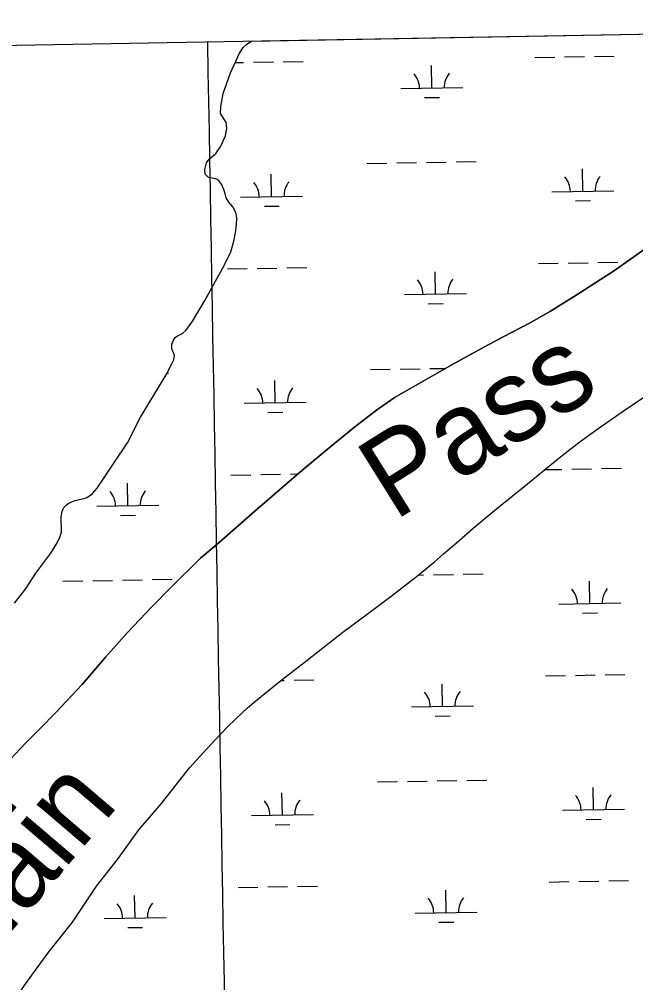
# Model space of a CAD drawing. Extents: x 3892998 to 3931244, y 278583 to 304547.
# Drawn here: x 3923209 to 3924203, y 301137 to 302691 of the extents above; entities that cross this region are included whole.
import ezdxf

# ---------------------------------------------------------------- set-up
doc = ezdxf.new("R2010")
doc.units = 0
for name, color, linetype in [('V-GRID-FRAM', 7, 'Continuous'), ('V-GRID-MAJR', 7, 'Continuous'), ('V-RIVR-IDEN', 7, 'Continuous'), ('V-TOPO-SHOR', 7, 'Continuous'), ('V-WETL-SWMP', 7, 'Continuous')]:
    doc.layers.add(name, color=color, linetype=linetype)

msp = doc.modelspace()

# ---------------------------------------------------------------- linework, layer by layer
at = {"layer": 'V-GRID-FRAM'}
msp.add_lwpolyline([(3896958.365, 302195.156), (3928823.6380000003, 302746.745), (3929146.2630000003, 284567.099), (3897265.125, 284015.23600000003), (3896958.365, 302195.156)], dxfattribs=at)
at = {"layer": 'V-GRID-MAJR'}
msp.add_spline([(3923832.739, 284475.12200000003), (3923726.113, 290533.094), (3923619.453, 296592.991), (3923512.793, 302652.882), (3923512.759, 302654.813)], degree=3, dxfattribs=at)
at = {"layer": 'V-TOPO-SHOR'}
for points in [[(3923201.042, 301748.749), (3923218.704, 301771.445), (3923235.434, 301797.188), (3923259.592, 301829.733), (3923269.9960000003, 301846.422), (3923274.086, 301855.499), (3923276.5640000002, 301863.472), (3923276.97, 301872.104), (3923276.2430000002, 301879.309), (3923276.335, 301888.425), (3923278.0160000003, 301896.723), (3923280.801, 301903.414), (3923284.359, 301907.217), (3923289.352, 301910.686), (3923298.988, 301914.588), (3923316.465, 301919.051), (3923322.095, 301922.192), (3923326.611, 301925.987), (3923334.215, 301934.548), (3923361.007, 301974.744), (3923383.093, 302007.95), (3923404.298, 302049.162), (3923445.444, 302117.367), (3923455.879, 302137.09500000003), (3923457.841, 302141.39400000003), (3923458.6780000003, 302145.223), (3923459.194, 302148.73600000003), (3923457.319, 302153.07300000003), (3923454.9820000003, 302159.33400000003), (3923454.736, 302166.695), (3923456.7120000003, 302172.431), (3923459.9620000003, 302177.518), (3923463.671, 302180.521), (3923468.646, 302182.389), (3923472.668, 302184.588), (3923477.5100000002, 302188.858), (3923488.864, 302204.738), (3923507.9020000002, 302237.177), (3923539.1750000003, 302293.642), (3923549.952, 302315.607), (3923554.924, 302332.988), (3923557.298, 302346.401), (3923559.1920000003, 302359.977), (3923559.463, 302370.85000000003), (3923557.787, 302379.343), (3923552.919, 302388.35000000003), (3923546.757, 302395.768), (3923542.671, 302403.005), (3923540.815, 302409.422), (3923538.806, 302416.479), (3923535.052, 302424.995), (3923529.998, 302431.284), (3923525.546, 302433.887), (3923519.957, 302434.741), (3923513.89, 302435.923), (3923508.664, 302441.094), (3923508.258, 302448.454), (3923510.61, 302459.626), (3923514.984, 302465.34), (3923525.634, 302474.509), (3923534.069, 302486.42), (3923541.272, 302502.982), (3923543.634, 302515.115), (3923542.288, 302524.724), (3923537.094, 302533.094), (3923533.477, 302539.207), (3923533.59, 302550.404), (3923537.799, 302571.474), (3923549.329, 302604.944), (3923563.882, 302636.627), (3923569.5670000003, 302645.368), (3923575.699, 302650.744), (3923583.1070000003, 302655.788), (3923583.466236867, 302656.03744188)], [(3923186.98, 301489.368), (3923218.2290000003, 301522.533), (3923242.338, 301546.802), (3923267.9050000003, 301572.494), (3923310.325, 301617.56200000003), (3923347.611, 301662.041), (3923383.2490000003, 301701.569), (3923422.591, 301743.146), (3923453.823, 301774.71), (3923501.068, 301821.811), (3923531.921, 301847.452), (3923592.691, 301901.466), (3923663.9450000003, 301962.745), (3923711.598, 302002.474), (3923749.714, 302033.489), (3923786.84, 302061.79), (3923814.7460000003, 302081.213), (3923856.474, 302105.304), (3923905.4450000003, 302132.84500000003), (3923952.967, 302159.441), (3923989.039, 302178.462), (3924032.9990000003, 302201.41000000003), (3924065.7060000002, 302220.143), (3924111.1610000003, 302248.523), (3924145.989, 302271.241), (3924167.2660000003, 302284.483), (3924196.145, 302305.01900000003), (3924227.7660000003, 302327.446)], [(3923438.176, 301425.84500000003), (3923483.312, 301483.074), (3923505.3910000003, 301507.278), (3923525.671, 301529.398), (3923543.9820000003, 301548.786), (3923557.865, 301562.23600000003), (3923576.807, 301580), (3923590.35, 301591.674), (3923609.919, 301607.49), (3923630.467, 301624.108), (3923653.453, 301641.993), (3923673.176, 301657.003), (3923730.727, 301702.04), (3923767.72, 301729.492), (3923808.63, 301760.464), (3923851.343, 301793.68), (3923878.252, 301815.571), (3923893.1040000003, 301828.848), (3923913.826, 301846.596), (3923940.913, 301870.103), (3923981.529, 301903.828), (3924025.722, 301939.619), (3924058.503, 301966.304), (3924084.269, 301987.235), (3924113.451, 302009.912), (3924144.24, 302031.764), (3924183.007, 302058.55), (3924216.234, 302081.348)], [(3923011.823, 300742.63), (3923018.557, 300761.322), (3923020.2060000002, 300771.02400000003), (3923022.438, 300785.423), (3923027.1010000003, 300809.506), (3923034.8000000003, 300835.558), (3923041.972, 300852.825), (3923054.311, 300875.93700000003), (3923068.909, 300901.50800000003), (3923088.228, 300933.879), (3923105.4620000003, 300957.971), (3923125.7, 300989.377), (3923146.463, 301022.971), (3923164.5840000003, 301051.286), (3923188.2770000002, 301089.207), (3923216.324, 301131.73600000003), (3923235.668, 301158.608), (3923257.094, 301187.157), (3923294.369, 301234.492), (3923333.001, 301292.477), (3923368.6520000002, 301337.652), (3923401.644, 301383.206), (3923438.176, 301425.84500000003)]]:
    msp.add_lwpolyline(points, dxfattribs=at)
at = {"layer": 'V-WETL-SWMP'}
for p, q in [((3923583.4663383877, 302656.0374436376), (3924623.6257456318, 302674.0426396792)), ((3923569.568, 302645.3669999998), (3923575.699, 302650.744)), ((3923575.699, 302650.744), (3923583.1070000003, 302655.788)), ((3923583.1070000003, 302655.78799999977), (3923583.4663383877, 302656.0374436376)), ((3923549.33, 302604.945), (3923563.882, 302636.62699999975)), ((3923563.882, 302636.62699999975), (3923569.568, 302645.3669999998)), ((3923556.814971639, 302621.24096422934), (3923570.583443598, 302621.47929868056)), ((3923586.5810470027, 302621.756219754), (3923618.5762538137, 302622.31006189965)), ((3923634.57385722, 302622.58698297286), (3923666.569064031, 302623.1408251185)), ((3924040.4210574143, 302629.6122629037), (3924072.4162642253, 302630.1661050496)), ((3924088.4138676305, 302630.44302612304), (3924120.409074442, 302630.99686826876)), ((3924136.406677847, 302631.2737893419), (3924168.401884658, 302631.8276314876)), ((3923537.799, 302571.47299999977), (3923549.33, 302604.945)), ((3923874.1856717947, 302580.2977461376), (3923873.5625993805, 302616.2923538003)), ((3923533.59, 302550.403), (3923537.799, 302571.47299999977)), ((3923824.193161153, 302579.4323677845), (3923924.1781824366, 302581.16312449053)), ((3923862.454542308, 302564.6613666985), (3923886.4509474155, 302565.07674830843)), ((3923533.478, 302539.20799999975), (3923533.59, 302550.403)), ((3923537.095, 302533.09399999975), (3923533.478, 302539.20799999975)), ((3923542.289, 302524.72499999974), (3923537.095, 302533.09399999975)), ((3923543.633, 302515.11499999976), (3923542.289, 302524.72499999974)), ((3923541.272, 302502.983), (3923543.633, 302515.11499999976)), ((3923534.069, 302486.42100000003), (3923541.272, 302502.983)), ((3923525.633, 302474.51), (3923534.069, 302486.42100000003)), ((3923510.609, 302459.62599999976), (3923514.985, 302465.34)), ((3923514.985, 302465.34), (3923525.633, 302474.51)), ((3923913.4142431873, 302460.88781119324), (3923945.4094499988, 302461.44165333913)), ((3923508.258, 302448.454), (3923510.609, 302459.62599999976)), ((3923508.664, 302441.093), (3923508.258, 302448.454)), ((3923769.435812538, 302458.3955215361), (3923801.431019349, 302458.9493636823)), ((3923817.4286227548, 302459.226284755), (3923849.4238295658, 302459.78012690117)), ((3923865.421432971, 302460.05704797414), (3923897.416639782, 302460.61089012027)), ((3924117.5780096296, 302413.672316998), (3924116.954937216, 302449.6669246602)), ((3923513.89, 302435.922), (3923508.664, 302441.093)), ((3923519.9560000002, 302434.742), (3923513.89, 302435.922)), ((3923525.546, 302433.886), (3923519.9560000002, 302434.742)), ((3923529.998, 302431.28299999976), (3923525.546, 302433.886)), ((3923535.0530000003, 302424.9939999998), (3923529.998, 302431.28299999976)), ((3923615.7451890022, 302404.98551062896), (3923615.1221165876, 302440.98011829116)), ((3923538.806, 302416.47999999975), (3923535.0530000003, 302424.9939999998)), ((3923540.815, 302409.4219999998), (3923538.806, 302416.47999999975)), ((3924067.5854989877, 302412.8069386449), (3924167.5705202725, 302414.5376953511)), ((3923542.67, 302403.00599999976), (3923540.815, 302409.4219999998)), ((3923546.756, 302395.76799999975), (3923542.67, 302403.00599999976)), ((3923565.75267836, 302404.1201322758), (3923665.7376996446, 302405.85088898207)), ((3923552.919, 302388.34899999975), (3923546.756, 302395.76799999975)), ((3923557.787, 302379.343), (3923552.919, 302388.34899999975)), ((3923604.014059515, 302389.3491311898), (3923628.0104646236, 302389.7645127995)), ((3924105.846880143, 302398.0359375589), (3924129.8432852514, 302398.45131916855)), ((3923559.4620000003, 302370.85000000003), (3923557.787, 302379.343)), ((3923559.193, 302359.9769999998), (3923559.4620000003, 302370.85000000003)), ((3923557.298, 302346.4009999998), (3923559.193, 302359.9769999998)), ((3923554.924, 302332.989), (3923557.298, 302346.4009999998)), ((3923549.952, 302315.6059999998), (3923554.924, 302332.989)), ((3924227.765, 302327.44699999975), (3924196.144, 302305.018)), ((3923539.176, 302293.64199999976), (3923549.952, 302315.6059999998)), ((3923507.9020000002, 302237.17599999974), (3923539.176, 302293.64199999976)), ((3923640.3316520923, 302289.9618134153), (3923672.326858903, 302290.515655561)), ((3924046.178852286, 302296.98709334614), (3924078.1740590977, 302297.540935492)), ((3924094.1716625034, 302297.81785656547), (3924126.1668693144, 302298.3716987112)), ((3924142.1644727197, 302298.64861978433), (3924174.1596795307, 302299.20246193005)), ((3924196.144, 302305.018), (3924167.2660000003, 302284.483)), ((3923544.3460316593, 302288.3002869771), (3923576.3412384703, 302288.854129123)), ((3923592.338841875, 302289.1310501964), (3923624.3340486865, 302289.6848923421)), ((3923879.943466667, 302247.6725765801), (3923879.320394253, 302283.66718424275)), ((3924167.2660000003, 302284.4829999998), (3924145.989, 302271.23999999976)), ((3924145.989, 302271.24), (3924111.1610000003, 302248.52199999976)), ((3923829.950956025, 302246.8071982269), (3923929.9359773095, 302248.53795493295)), ((3924111.1610000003, 302248.52199999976), (3924065.705, 302220.14400000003)), ((3923488.864, 302204.7379999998), (3923507.9020000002, 302237.17599999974)), ((3923868.21233718, 302232.03619714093), (3923892.2087422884, 302232.45157875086)), ((3924065.705, 302220.14400000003), (3924033, 302201.40999999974)), ((3923477.509, 302188.8579999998), (3923488.864, 302204.7379999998)), ((3924033, 302201.40999999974), (3923989.039, 302178.46299999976)), ((3923463.671, 302180.5199999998), (3923468.647, 302182.389)), ((3923468.647, 302182.389), (3923472.668, 302184.58799999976)), ((3923472.668, 302184.58799999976), (3923477.509, 302188.8579999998)), ((3923454.735, 302166.694), (3923456.7120000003, 302172.4319999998)), ((3923454.9820000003, 302159.335), (3923454.735, 302166.694)), ((3923456.7120000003, 302172.4319999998), (3923459.9620000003, 302177.51799999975)), ((3923459.9620000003, 302177.51799999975), (3923463.671, 302180.5199999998)), ((3923989.039, 302178.46299999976), (3923952.967, 302159.44099999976)), ((3923457.318, 302153.0739999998), (3923454.9820000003, 302159.335)), ((3923459.194, 302148.73600000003), (3923457.318, 302153.0739999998)), ((3923952.967, 302159.44099999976), (3923905.446, 302132.846)), ((3923445.4450000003, 302117.366), (3923455.878, 302137.094)), ((3923455.878, 302137.094), (3923457.841, 302141.393)), ((3923457.841, 302141.393), (3923458.679, 302145.223)), ((3923458.679, 302145.223), (3923459.194, 302148.73600000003)), ((3923446.8841184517, 302120.08726222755), (3923449.3344242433, 302120.1296774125)), ((3923775.1936074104, 302125.77035197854), (3923807.1888142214, 302126.3241941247)), ((3923823.1864176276, 302126.6011151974), (3923855.181624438, 302127.1549573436)), ((3923905.446, 302132.846), (3923856.474, 302105.30399999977)), ((3923871.1792278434, 302127.43187841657), (3923896.6017117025, 302127.87194567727)), ((3923404.2970000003, 302049.163), (3923445.4450000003, 302117.366)), ((3923621.502983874, 302072.3603410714), (3923620.8799114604, 302108.3549487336)), ((3923856.474, 302105.30399999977), (3923814.745, 302081.21299999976)), ((3923571.5104732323, 302071.4949627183), (3923671.4954945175, 302073.2257194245)), ((3923814.745, 302081.21299999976), (3923786.839, 302061.78999999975)), ((3924183.007, 302058.551), (3924216.234, 302081.349)), ((3923609.771854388, 302056.72396163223), (3923633.768259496, 302057.1393432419)), ((3923786.839, 302061.79), (3923749.713, 302033.489)), ((3924144.241, 302031.764), (3924183.007, 302058.551)), ((3923383.092, 302007.951), (3923404.2970000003, 302049.163)), ((3923749.713, 302033.489), (3923711.598, 302002.47399999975)), ((3924113.45, 302009.912), (3924144.241, 302031.764)), ((3923361.007, 301974.744), (3923383.092, 302007.951)), ((3923711.598, 302002.47399999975), (3923663.946, 301962.745)), ((3924084.269, 301987.235), (3924113.45, 302009.912)), ((3924058.502, 301966.303), (3924084.269, 301987.235)), ((3923334.215, 301934.547), (3923361.007, 301974.744)), ((3924025.722, 301939.618), (3924058.502, 301966.30300000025)), ((3924056.2084055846, 301964.43586860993), (3924083.9318539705, 301964.91576593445)), ((3924099.929457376, 301965.1926870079), (3924131.924664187, 301965.7465291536)), ((3924147.9222675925, 301966.0234502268), (3924179.9174744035, 301966.5772923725)), ((3923550.1038265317, 301955.6751174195), (3923582.0990333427, 301956.2289595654)), ((3923663.946, 301962.745), (3923592.691, 301901.4669999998)), ((3923598.096636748, 301956.50588063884), (3923630.0918435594, 301957.0597227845)), ((3923646.089446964, 301957.3366438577), (3923657.8947026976, 301957.5409947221)), ((3923326.612, 301925.9869999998), (3923334.215, 301934.547)), ((3923383.8684409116, 301906.3606006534), (3923383.245368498, 301942.3552083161)), ((3923981.528, 301903.827), (3924025.722, 301939.618)), ((3923298.988, 301914.588), (3923316.466, 301919.051)), ((3923316.466, 301919.051), (3923322.095, 301922.193)), ((3923322.095, 301922.193), (3923326.612, 301925.9869999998)), ((3923278.0160000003, 301896.724), (3923280.802, 301903.414)), ((3923280.802, 301903.414), (3923284.359, 301907.217)), ((3923284.359, 301907.217), (3923289.352, 301910.686)), ((3923289.352, 301910.686), (3923298.988, 301914.588)), ((3923333.87593027, 301905.4952223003), (3923433.860951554, 301907.2259790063)), ((3923940.913, 301870.103), (3923981.528, 301903.827)), ((3923276.2430000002, 301879.309), (3923276.3340000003, 301888.424)), ((3923276.3340000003, 301888.424), (3923278.0160000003, 301896.724)), ((3923372.137311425, 301890.7242212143), (3923396.133716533, 301891.13960282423)), ((3923592.691, 301901.4669999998), (3923531.92, 301847.452)), ((3923276.97, 301872.10399999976), (3923276.2430000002, 301879.309)), ((3923276.5640000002, 301863.471), (3923276.97, 301872.10399999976)), ((3923269.9960000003, 301846.423), (3923274.085, 301855.4989999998)), ((3923274.085, 301855.4989999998), (3923276.5640000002, 301863.471)), ((3923913.826, 301846.596), (3923940.913, 301870.103)), ((3923259.592, 301829.734), (3923269.9960000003, 301846.423)), ((3923531.92, 301847.452), (3923501.068, 301821.81099999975)), ((3923893.105, 301828.849), (3923913.826, 301846.596)), ((3923235.435, 301797.188), (3923259.592, 301829.734)), ((3923878.253, 301815.572), (3923893.105, 301828.849)), ((3923501.068, 301821.81099999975), (3923453.822, 301774.70899999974)), ((3923851.344, 301793.681), (3923878.253, 301815.572)), ((3923218.703, 301771.4449999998), (3923235.435, 301797.188)), ((3923808.631, 301760.463), (3923851.344, 301793.681)), ((3923852.201424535, 301794.3785316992), (3923860.9394193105, 301794.529787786)), ((3923876.9370227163, 301794.806708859), (3923908.9322295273, 301795.3605510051)), ((3923924.9298329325, 301795.6374720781), (3923956.9250397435, 301796.19131422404)), ((3923279.1185816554, 301784.4583760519), (3923311.1137884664, 301785.01221819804)), ((3923327.111391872, 301785.2891392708), (3923359.106598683, 301785.84298141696)), ((3923375.1042020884, 301786.1199024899), (3923407.0994088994, 301786.67374463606)), ((3923423.0970123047, 301786.95066570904), (3923455.092219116, 301787.50450785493)), ((3924129.093599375, 301748.42197788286), (3924128.4705269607, 301784.41658554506)), ((3923201.043, 301748.74999999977), (3923218.703, 301771.4449999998)), ((3923453.822, 301774.70899999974), (3923422.59, 301743.1449999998)), ((3923767.72, 301729.4919999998), (3923808.631, 301760.463)), ((3924079.101088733, 301747.55659952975), (3924179.0861100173, 301749.28735623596)), ((3923422.59, 301743.1449999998), (3923383.2490000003, 301701.5699999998)), ((3924117.362469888, 301732.78559844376), (3924141.358874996, 301733.20098005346)), ((3923730.727, 301702.041), (3923767.72, 301729.4919999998)), ((3923383.2490000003, 301701.5699999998), (3923347.612, 301662.041)), ((3923673.176, 301657.002), (3923730.727, 301702.041)), ((3923347.612, 301662.041), (3923310.325, 301617.56200000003)), ((3923653.453, 301641.994), (3923673.176, 301657.002)), ((3923630.467, 301624.108), (3923653.453, 301641.994)), ((3923609.919, 301607.491), (3923630.467, 301624.108)), ((3923630.7737482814, 301624.34668875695), (3923635.849638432, 301624.434553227)), ((3923651.8472418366, 301624.71147430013), (3923683.8424486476, 301625.26531644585)), ((3924057.6944420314, 301631.736754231), (3924089.689648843, 301632.29059637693)), ((3924105.6872522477, 301632.5675174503), (3924137.6824590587, 301633.121359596)), ((3924153.680062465, 301633.39828066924), (3924185.675269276, 301633.9521228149)), ((3923310.325, 301617.56199999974), (3923267.9050000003, 301572.49499999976)), ((3923590.35, 301591.673), (3923609.919, 301607.491)), ((3923891.459056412, 301582.4222374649), (3923890.835983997, 301618.4168451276)), ((3923576.807, 301580), (3923590.35, 301591.673)), ((3923557.866, 301562.235), (3923576.807, 301580)), ((3923841.46654577, 301581.5568591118), (3923941.451567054, 301583.2876158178)), ((3923267.9050000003, 301572.49499999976), (3923242.338, 301546.801)), ((3923543.9820000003, 301548.787), (3923557.866, 301562.235)), ((3923879.727926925, 301566.7858580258), (3923903.724332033, 301567.2012396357)), ((3923242.338, 301546.801), (3923218.228, 301522.534)), ((3923525.671, 301529.398), (3923543.9820000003, 301548.787)), ((3923505.392, 301507.278), (3923525.671, 301529.398)), ((3923218.228, 301522.534), (3923186.98, 301489.3679999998)), ((3923483.312, 301483.0739999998), (3923505.392, 301507.278)), ((3923438.176, 301425.844), (3923483.312, 301483.0739999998)), ((3923786.7091971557, 301460.5200128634), (3923818.7044039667, 301461.07385500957)), ((3923834.702007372, 301461.3507760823), (3923866.697214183, 301461.90461822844)), ((3923882.694817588, 301462.1815393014), (3923914.690024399, 301462.73538144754)), ((3923930.687627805, 301463.0123025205), (3923962.682834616, 301463.56614466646)), ((3924134.8513942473, 301415.7968083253), (3924134.2283218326, 301451.7914159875)), ((3923633.0185736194, 301407.1100019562), (3923632.3955012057, 301443.1046096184)), ((3923401.643, 301383.205), (3923438.176, 301425.844)), ((3923583.0260629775, 301406.2446236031), (3923683.011084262, 301407.97538030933)), ((3924084.858883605, 301414.9314299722), (3924184.8439048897, 301416.66218667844)), ((3923621.287444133, 301391.47362251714), (3923645.2838492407, 301391.8890041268)), ((3924123.12026476, 301400.1604288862), (3924147.1166698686, 301400.5758104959)), ((3923368.6520000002, 301337.652), (3923401.643, 301383.205)), ((3923333, 301292.478), (3923368.6520000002, 301337.652)), ((3924063.4522369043, 301299.11158467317), (3924095.4474437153, 301299.6654268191)), ((3924111.44504712, 301299.9423478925), (3924143.4402539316, 301300.4961900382)), ((3924159.4378573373, 301300.7731111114), (3924191.433064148, 301301.3269532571)), ((3923294.369, 301234.492), (3923333, 301292.478)), ((3923561.619416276, 301290.4247783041), (3923593.6146230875, 301290.97862045)), ((3923609.612226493, 301291.25554152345), (3923641.6074333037, 301291.80938366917)), ((3923657.6050367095, 301292.0863047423), (3923689.6002435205, 301292.64014688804)), ((3923897.2168512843, 301249.7970679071), (3923896.59377887, 301285.7916755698)), ((3923395.384030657, 301241.110261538), (3923394.7609582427, 301277.10486920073)), ((3923847.2243406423, 301248.931689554), (3923947.209361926, 301250.66244626)), ((3923257.094, 301187.157), (3923294.369, 301234.492)), ((3923345.391520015, 301240.2448831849), (3923445.376541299, 301241.97563989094)), ((3923885.4857217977, 301234.16068846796), (3923909.4821269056, 301234.5760700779)), ((3923383.65290117, 301225.4738820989), (3923407.6493062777, 301225.88926370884)), ((3923235.668, 301158.608), (3923257.094, 301187.157)), ((3923216.324, 301131.73600000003), (3923235.668, 301158.608))]:
    msp.add_line(p, q, dxfattribs=at)
for centre, radius, start, end in [((3923818.942792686, 302579.8163573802), 35.24628790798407, 0.21988000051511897, 41.76353833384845), ((3923929.4121155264, 302581.7285990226), 35.246287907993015, 140.21987699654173, 181.76353532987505), ((3924062.335130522, 302413.1909282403), 35.24628790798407, 0.21988000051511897, 41.76353833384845), ((3924172.8044533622, 302415.103169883), 35.246287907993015, 140.21987699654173, 181.76353532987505), ((3923560.502309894, 302404.50412187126), 35.24628790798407, 0.21988000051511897, 41.76353833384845), ((3923670.9716327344, 302406.41636351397), 35.246287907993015, 140.21987699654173, 181.76353532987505), ((3923824.700587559, 302247.1911878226), 35.24628790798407, 0.21988000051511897, 41.76353833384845), ((3923935.169910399, 302249.1034294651), 35.246287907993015, 140.21987699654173, 181.76353532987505), ((3923566.260104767, 302071.8789523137), 35.24628790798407, 0.21988000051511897, 41.76353833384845), ((3923676.729427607, 302073.7911939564), 35.246287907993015, 140.21987699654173, 181.76353532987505), ((3923328.6255618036, 301905.8792118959), 35.24628790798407, 0.21988000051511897, 41.76353833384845), ((3923439.094884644, 301907.7914535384), 35.246287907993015, 140.21987699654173, 181.76353532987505), ((3924073.850720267, 301747.94058912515), 35.24628790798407, 0.21988000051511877, 41.76353833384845), ((3924184.320043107, 301749.85283076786), 35.246287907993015, 140.21987699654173, 181.76353532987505), ((3923946.6855001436, 301583.85309034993), 35.246287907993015, 140.21987699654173, 181.76353532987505), ((3923836.2161773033, 301581.94084870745), 35.24628790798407, 0.21988000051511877, 41.76353833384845), ((3924079.608515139, 301415.3154195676), 35.24628790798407, 0.21988000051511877, 41.76353833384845), ((3924190.0778379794, 301417.2276612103), 35.246287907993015, 140.21987699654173, 181.76353532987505), ((3923577.7756945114, 301406.6286131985), 35.24628790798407, 0.21988000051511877, 41.76353833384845), ((3923688.2450173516, 301408.54085484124), 35.246287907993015, 140.21987699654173, 181.76353532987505), ((3923450.610474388, 301242.541114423), 35.246287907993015, 140.21987699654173, 181.76353532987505), ((3923841.9739721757, 301249.31567914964), 35.24628790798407, 0.21988000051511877, 41.76353833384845), ((3923952.4432950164, 301251.2279207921), 35.246287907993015, 140.21987699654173, 181.76353532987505), ((3923340.1411515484, 301240.6288727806), 35.24628790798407, 0.21988000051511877, 41.76353833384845)]:
    msp.add_arc(centre, radius, start, end, dxfattribs=at)

# ---------------------------------------------------------------- texts
at = {"layer": 'V-RIVR-IDEN'}
for s, height, rotation, p in [('Pass', 132.99973599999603, 32.00557475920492, (3923813.708332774, 301880.85821296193)), ('Main', 132.99973599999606, 49.53774089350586, (3923120.37671944, 301130.35471397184))]:
    msp.add_text(s, height=height, rotation=rotation, dxfattribs=at).set_placement(p)

doc.saveas('drawing.dxf')
